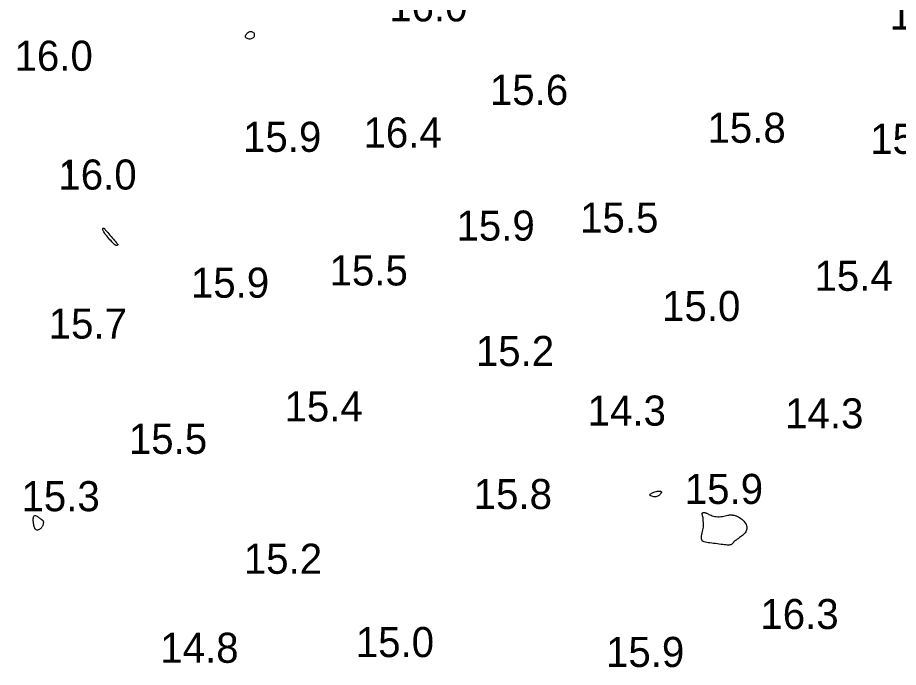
# Model space of a CAD drawing. Extents: x 3040093 to 3056816, y 408076 to 509144.
# Drawn here: x 3045843.9 to 3045990.2, y 434288.4 to 434396.4 of the extents above; entities that cross this region are included whole.
import ezdxf

# ---------------------------------------------------------------- set-up
doc = ezdxf.new("R2010")
doc.units = 0
doc.layers.add('V-CHAN-CONT-EL17', color=7, linetype='Continuous')
doc.layers.add('V-TOPO-SOUN-0610', color=7, linetype='Continuous')

msp = doc.modelspace()

# ---------------------------------------------------------------- linework, layer by layer
at = {"layer": 'V-CHAN-CONT-EL17'}
for points in [[(3045881.74, 434393.26), (3045881.75, 434393.38), (3045881.8, 434393.51), (3045881.88, 434393.64), (3045881.98, 434393.76), (3045882.09, 434393.88), (3045882.21, 434393.97), (3045882.35, 434394.04), (3045882.48, 434394.08), (3045882.6, 434394.1), (3045882.73, 434394.09), (3045882.84, 434394.06), (3045882.94, 434394.01), (3045883.03, 434393.94), (3045883.1, 434393.85), (3045883.16, 434393.75), (3045883.19, 434393.64), (3045883.2, 434393.52), (3045883.19, 434393.4), (3045883.15, 434393.28), (3045883.1, 434393.16), (3045883.02, 434393.06), (3045882.92, 434392.97), (3045882.8, 434392.9), (3045882.66, 434392.85), (3045882.5, 434392.83), (3045882.35, 434392.83), (3045882.19, 434392.86), (3045882.04, 434392.9), (3045881.92, 434392.96), (3045881.82, 434393.04), (3045881.76, 434393.14)], [(3045852.34, 434371.29), (3045852.31, 434371.33), (3045852.29, 434371.38), (3045852.26, 434371.45), (3045852.24, 434371.52), (3045852.22, 434371.6), (3045852.21, 434371.67), (3045852.2, 434371.74), (3045852.19, 434371.8), (3045852.19, 434371.85), (3045852.2, 434371.88), (3045852.2, 434371.91), (3045852.21, 434371.94), (3045852.23, 434371.96), (3045852.24, 434371.97), (3045852.26, 434371.98), (3045852.28, 434371.99), (3045852.29, 434372), (3045852.31, 434372.01), (3045852.33, 434372.01), (3045852.35, 434372.02), (3045852.38, 434372.02), (3045852.4, 434372.01), (3045852.42, 434372.01), (3045852.44, 434372), (3045852.46, 434371.99), (3045852.48, 434371.98), (3045852.5, 434371.97), (3045852.52, 434371.95), (3045852.54, 434371.94), (3045852.55, 434371.92), (3045852.56, 434371.91), (3045852.57, 434371.89), (3045852.58, 434371.88), (3045852.58, 434371.86), (3045852.58, 434371.84), (3045852.57, 434371.81), (3045852.57, 434371.77), (3045852.56, 434371.73), (3045852.54, 434371.68), (3045852.53, 434371.62), (3045852.51, 434371.55), (3045852.49, 434371.48), (3045852.47, 434371.42), (3045852.44, 434371.36), (3045852.42, 434371.31), (3045852.39, 434371.28), (3045852.37, 434371.27)], [(3045860.14, 434358.57), (3045860.12, 434358.58), (3045860.08, 434358.6), (3045860.04, 434358.63), (3045859.98, 434358.67), (3045859.91, 434358.74), (3045859.81, 434358.83), (3045859.69, 434358.95), (3045859.55, 434359.1), (3045859.39, 434359.28), (3045859.22, 434359.47), (3045859.04, 434359.68), (3045858.86, 434359.89), (3045858.69, 434360.1), (3045858.53, 434360.3), (3045858.39, 434360.48), (3045858.28, 434360.63), (3045858.2, 434360.76), (3045858.13, 434360.88), (3045858.08, 434360.97), (3045858.05, 434361.04), (3045858.03, 434361.11), (3045858.02, 434361.16), (3045858.01, 434361.2), (3045858.01, 434361.24), (3045858.01, 434361.27), (3045858.02, 434361.3), (3045858.02, 434361.32), (3045858.03, 434361.34), (3045858.04, 434361.35), (3045858.05, 434361.36), (3045858.07, 434361.37), (3045858.08, 434361.38), (3045858.1, 434361.38), (3045858.12, 434361.39), (3045858.14, 434361.39), (3045858.16, 434361.39), (3045858.18, 434361.39), (3045858.2, 434361.39), (3045858.21, 434361.38), (3045858.23, 434361.38), (3045858.24, 434361.37), (3045858.25, 434361.36), (3045858.26, 434361.35), (3045858.27, 434361.34), (3045858.27, 434361.33), (3045858.28, 434361.32), (3045858.29, 434361.31), (3045858.3, 434361.3), (3045858.31, 434361.28), (3045858.33, 434361.26), (3045858.36, 434361.22), (3045858.41, 434361.16), (3045858.48, 434361.08), (3045858.57, 434360.97), (3045858.69, 434360.83), (3045858.84, 434360.65), (3045859.01, 434360.45), (3045859.2, 434360.23), (3045859.4, 434360), (3045859.6, 434359.77), (3045859.79, 434359.55), (3045859.97, 434359.35), (3045860.12, 434359.17), (3045860.25, 434359.03), (3045860.35, 434358.91), (3045860.42, 434358.83), (3045860.48, 434358.76), (3045860.51, 434358.72), (3045860.53, 434358.68), (3045860.53, 434358.66), (3045860.52, 434358.64), (3045860.5, 434358.61), (3045860.47, 434358.59), (3045860.44, 434358.57), (3045860.4, 434358.55), (3045860.37, 434358.54), (3045860.33, 434358.53), (3045860.29, 434358.52), (3045860.27, 434358.51), (3045860.24, 434358.51), (3045860.22, 434358.51), (3045860.21, 434358.52), (3045860.2, 434358.53), (3045860.19, 434358.54), (3045860.18, 434358.55), (3045860.17, 434358.56), (3045860.15, 434358.57)], [(3045949.76, 434316.75), (3045949.59, 434316.76), (3045949.41, 434316.79), (3045949.24, 434316.83), (3045949.1, 434316.88), (3045948.98, 434316.94), (3045948.92, 434317.01), (3045948.9, 434317.09), (3045948.95, 434317.17), (3045949.05, 434317.25), (3045949.19, 434317.34), (3045949.36, 434317.42), (3045949.56, 434317.5), (3045949.76, 434317.57), (3045949.95, 434317.62), (3045950.14, 434317.66), (3045950.29, 434317.69), (3045950.42, 434317.7), (3045950.53, 434317.7), (3045950.62, 434317.68), (3045950.69, 434317.66), (3045950.74, 434317.64), (3045950.78, 434317.6), (3045950.8, 434317.57), (3045950.82, 434317.54), (3045950.82, 434317.5), (3045950.82, 434317.47), (3045950.8, 434317.42), (3045950.78, 434317.38), (3045950.75, 434317.33), (3045950.71, 434317.28), (3045950.67, 434317.22), (3045950.62, 434317.15), (3045950.56, 434317.08), (3045950.49, 434317.01), (3045950.41, 434316.94), (3045950.31, 434316.88), (3045950.21, 434316.83), (3045950.08, 434316.78), (3045949.93, 434316.76)], [(3045958, 434314.13), (3045958.06, 434314.12), (3045958.12, 434314.1), (3045958.19, 434314.07), (3045958.27, 434314.03), (3045958.36, 434313.99), (3045958.46, 434313.94), (3045958.58, 434313.88), (3045958.73, 434313.81), (3045958.89, 434313.74), (3045959.07, 434313.66), (3045959.27, 434313.6), (3045959.48, 434313.53), (3045959.71, 434313.48), (3045959.94, 434313.44), (3045960.19, 434313.42), (3045960.45, 434313.43), (3045960.71, 434313.45), (3045960.96, 434313.48), (3045961.21, 434313.52), (3045961.45, 434313.57), (3045961.67, 434313.62), (3045961.87, 434313.66), (3045962.03, 434313.7), (3045962.17, 434313.72), (3045962.27, 434313.74), (3045962.36, 434313.74), (3045962.43, 434313.74), (3045962.48, 434313.74), (3045962.54, 434313.73), (3045962.59, 434313.72), (3045962.66, 434313.71), (3045962.74, 434313.69), (3045962.83, 434313.68), (3045962.94, 434313.66), (3045963.06, 434313.64), (3045963.19, 434313.6), (3045963.33, 434313.55), (3045963.49, 434313.48), (3045963.66, 434313.39), (3045963.83, 434313.28), (3045964.02, 434313.15), (3045964.2, 434313), (3045964.38, 434312.84), (3045964.54, 434312.67), (3045964.69, 434312.49), (3045964.82, 434312.3), (3045964.92, 434312.12), (3045964.99, 434311.93), (3045965.03, 434311.75), (3045965.04, 434311.57), (3045965.03, 434311.4), (3045964.98, 434311.23), (3045964.92, 434311.06), (3045964.83, 434310.9), (3045964.72, 434310.74), (3045964.59, 434310.59), (3045964.45, 434310.45), (3045964.3, 434310.31), (3045964.15, 434310.18), (3045963.99, 434310.06), (3045963.83, 434309.95), (3045963.69, 434309.85), (3045963.56, 434309.76), (3045963.44, 434309.68), (3045963.33, 434309.61), (3045963.24, 434309.55), (3045963.16, 434309.5), (3045963.09, 434309.45), (3045963.03, 434309.4), (3045962.97, 434309.35), (3045962.92, 434309.3), (3045962.87, 434309.25), (3045962.83, 434309.19), (3045962.78, 434309.13), (3045962.74, 434309.07), (3045962.69, 434309.02), (3045962.64, 434308.96), (3045962.59, 434308.91), (3045962.53, 434308.86), (3045962.46, 434308.82), (3045962.38, 434308.78), (3045962.29, 434308.76), (3045962.19, 434308.73), (3045962.06, 434308.72), (3045961.91, 434308.71), (3045961.74, 434308.72), (3045961.53, 434308.73), (3045961.29, 434308.75), (3045961.03, 434308.79), (3045960.74, 434308.82), (3045960.44, 434308.86), (3045960.13, 434308.91), (3045959.81, 434308.95), (3045959.5, 434308.99), (3045959.19, 434309.03), (3045958.89, 434309.06), (3045958.61, 434309.09), (3045958.36, 434309.13), (3045958.13, 434309.18), (3045957.92, 434309.24), (3045957.75, 434309.33), (3045957.62, 434309.44), (3045957.53, 434309.58), (3045957.49, 434309.77), (3045957.48, 434309.98), (3045957.5, 434310.21), (3045957.54, 434310.47), (3045957.6, 434310.73), (3045957.66, 434310.98), (3045957.72, 434311.24), (3045957.77, 434311.48), (3045957.8, 434311.7), (3045957.82, 434311.89), (3045957.82, 434312.07), (3045957.82, 434312.23), (3045957.81, 434312.38), (3045957.8, 434312.51), (3045957.78, 434312.63), (3045957.77, 434312.74), (3045957.77, 434312.84), (3045957.76, 434312.93), (3045957.76, 434313.02), (3045957.76, 434313.1), (3045957.76, 434313.17), (3045957.76, 434313.24), (3045957.75, 434313.32), (3045957.73, 434313.39), (3045957.71, 434313.46), (3045957.68, 434313.53), (3045957.65, 434313.6), (3045957.63, 434313.67), (3045957.6, 434313.74), (3045957.58, 434313.81), (3045957.57, 434313.87), (3045957.58, 434313.92), (3045957.59, 434313.97), (3045957.62, 434314.02), (3045957.66, 434314.05), (3045957.71, 434314.09), (3045957.77, 434314.11), (3045957.83, 434314.13), (3045957.89, 434314.14), (3045957.94, 434314.14)], [(3045847.55, 434311.35), (3045847.46, 434311.29), (3045847.36, 434311.25), (3045847.26, 434311.23), (3045847.17, 434311.21), (3045847.07, 434311.21), (3045846.98, 434311.24), (3045846.9, 434311.28), (3045846.83, 434311.34), (3045846.76, 434311.42), (3045846.71, 434311.53), (3045846.66, 434311.65), (3045846.62, 434311.79), (3045846.58, 434311.95), (3045846.55, 434312.12), (3045846.52, 434312.3), (3045846.5, 434312.5), (3045846.48, 434312.7), (3045846.48, 434312.9), (3045846.48, 434313.09), (3045846.5, 434313.26), (3045846.53, 434313.4), (3045846.58, 434313.52), (3045846.65, 434313.59), (3045846.74, 434313.62), (3045846.85, 434313.61), (3045846.97, 434313.58), (3045847.1, 434313.51), (3045847.23, 434313.43), (3045847.35, 434313.34), (3045847.48, 434313.25), (3045847.58, 434313.16), (3045847.68, 434313.09), (3045847.76, 434313.03), (3045847.82, 434312.98), (3045847.88, 434312.94), (3045847.92, 434312.91), (3045847.96, 434312.88), (3045847.99, 434312.86), (3045848.01, 434312.84), (3045848.04, 434312.82), (3045848.06, 434312.79), (3045848.08, 434312.77), (3045848.1, 434312.74), (3045848.11, 434312.71), (3045848.13, 434312.67), (3045848.14, 434312.63), (3045848.15, 434312.59), (3045848.15, 434312.54), (3045848.15, 434312.48), (3045848.15, 434312.42), (3045848.14, 434312.35), (3045848.14, 434312.28), (3045848.12, 434312.2), (3045848.1, 434312.12), (3045848.08, 434312.04), (3045848.04, 434311.95), (3045848.01, 434311.87), (3045847.96, 434311.79), (3045847.91, 434311.7), (3045847.86, 434311.62), (3045847.79, 434311.54), (3045847.72, 434311.47), (3045847.64, 434311.41)]]:
    msp.add_lwpolyline(points, close=True, dxfattribs=at)

# ---------------------------------------------------------------- texts
at = {"layer": 'V-TOPO-SOUN-0610'}
for s, p in [('16.0 ', (3045905.6, 434395.77)), ('15.6 ', (3045988.76, 434394.42)), ('16.0 ', (3045843.36, 434387.56)), ('15.6 ', (3045922.33, 434381.89)), ('15.8 ', (3045958.48, 434375.59)), ('15.9 ', (3045881.32, 434374.08)), ('16.4 ', (3045901.33, 434374.8)), ('15.5 ', (3045985.52, 434373.75)), ('16.0 ', (3045850.64, 434367.81)), ('15.5 ', (3045937.32, 434360.66)), ('15.9 ', (3045916.78, 434359.32)), ('15.5 ', (3045895.69, 434351.87)), ('15.4 ', (3045976.26, 434350.98)), ('15.9 ', (3045872.66, 434349.83)), ('15.0 ', (3045950.94, 434345.96)), ('15.7 ', (3045849.03, 434343.04)), ('15.2 ', (3045920, 434338.48)), ('15.4 ', (3045888.21, 434329.26)), ('14.3 ', (3045938.57, 434328.57)), ('14.3 ', (3045971.38, 434328.11)), ('15.5 ', (3045862.35, 434323.88)), ('15.9 ', (3045954.71, 434315.55)), ('15.3 ', (3045844.51, 434314.34)), ('15.8 ', (3045919.64, 434314.7)), ('15.2 ', (3045881.45, 434303.94)), ('16.3 ', (3045967.27, 434294.75)), ('15.0 ', (3045900.05, 434290.09)), ('14.8 ', (3045867.57, 434289.14)), ('15.9 ', (3045941.62, 434288.45))]:
    msp.add_text(s, height=5, dxfattribs=at).set_placement(p)

doc.saveas('drawing.dxf')
